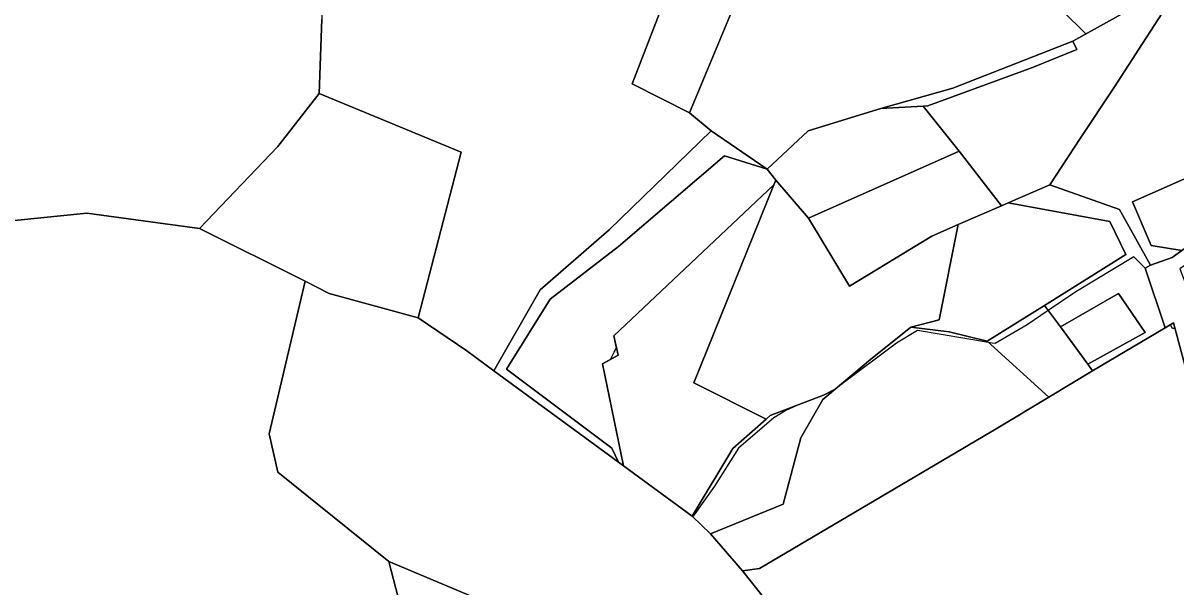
# Model space of a CAD drawing. Extents: x -477304 to -465429, y -1159113 to -1149210.
# Drawn here: x -473974.9 to -473482.7, y -1152741 to -1152500.3 of the extents above; entities that cross this region are included whole.
import ezdxf

# ---------------------------------------------------------------- set-up
doc = ezdxf.new("R2010")
doc.units = 0
for name, color, linetype in [('BPEJ_s', 7, 'Continuous'), ('orna_s', 7, 'Continuous'), ('PUPFL_s', 7, 'Continuous'), ('trav_porost_s', 7, 'Continuous')]:
    doc.layers.add(name, color=color, linetype=linetype)

msp = doc.modelspace()

# ---------------------------------------------------------------- linework, layer by layer
at = {"layer": 'BPEJ_s'}
for points in [[(-473476.76, -1152654.28), (-473483.04, -1152630.77), (-473484.1, -1152630.77), (-473485.03, -1152629.07), (-473487.28, -1152630.36), (-473495.81, -1152604.92), (-473500.71, -1152600.13), (-473525.38, -1152615.02), (-473537.17, -1152622.96), (-473546.24, -1152629.07), (-473559.85, -1152637.15), (-473561.1, -1152636.94), (-473562.76, -1152636.67), (-473593.03, -1152631.59), (-473601.98, -1152636.94), (-473626.24, -1152655.24), (-473626.71, -1152655.45), (-473628.16, -1152656.67), (-473633.13, -1152659.17), (-473644.56, -1152663.55), (-473649.22, -1152665.67), (-473654.33, -1152668.86), (-473669.43, -1152681.84), (-473679.65, -1152698.01), (-473688.84, -1152710.78), (-473689.05, -1152710.63), (-473689.18, -1152710.85), (-473718.59, -1152689.27), (-473727.46, -1152645.85), (-473724.12, -1152643.95), (-473722.46, -1152640.86), (-473721.48, -1152639.04), (-473722.67, -1152633.9), (-473654.38, -1152569.35), (-473653.5, -1152567.35), (-473657.15, -1152562.69), (-473639.72, -1152546.36), (-473608.7, -1152536.8), (-473577.88, -1152528.04), (-473526.75, -1152508.03), (-473521.12, -1152504.92), (-473531.13, -1152495.02)], [(-473562.76, -1152636.67), (-473593.03, -1152631.59), (-473601.98, -1152636.94), (-473626.24, -1152655.24), (-473626.71, -1152655.45), (-473628.16, -1152656.67), (-473633.13, -1152659.17), (-473644.56, -1152663.55), (-473649.22, -1152665.67), (-473654.33, -1152668.86), (-473669.43, -1152681.84), (-473679.65, -1152698.01), (-473688.84, -1152710.78), (-473689.05, -1152710.63), (-473689.18, -1152710.85), (-473718.59, -1152689.27), (-473727.46, -1152645.85), (-473724.12, -1152643.95), (-473722.46, -1152640.86), (-473721.48, -1152639.04), (-473722.67, -1152633.9), (-473654.38, -1152569.35), (-473653.5, -1152567.35), (-473657.15, -1152562.69), (-473639.72, -1152546.36), (-473608.7, -1152536.8), (-473577.88, -1152528.04), (-473526.75, -1152508.03), (-473521.12, -1152504.92), (-473531.13, -1152495.02)], [(-473476.76, -1152654.28), (-473483.04, -1152630.77), (-473484.1, -1152630.77), (-473485.03, -1152629.07), (-473487.28, -1152630.36), (-473495.81, -1152604.92), (-473500.71, -1152600.13), (-473525.38, -1152615.02), (-473537.17, -1152622.96), (-473546.24, -1152629.07), (-473559.85, -1152637.15), (-473561.1, -1152636.94), (-473562.76, -1152636.67)]]:
    msp.add_lwpolyline(points, dxfattribs=at)
at = {"layer": 'orna_s'}
for points in [[(-473557.08, -1152578.27), (-473575.65, -1152586.25), (-473586.89, -1152591.35), (-473622, -1152612.61), (-473639.6, -1152583.63), (-473575.28, -1152554.99)], [(-473653.5, -1152567.35), (-473639.6, -1152583.63), (-473622, -1152612.61), (-473586.89, -1152591.35), (-473575.65, -1152586.25), (-473583.77, -1152627.02), (-473595.83, -1152630.2), (-473613.01, -1152643.95), (-473628.16, -1152656.67), (-473633.13, -1152659.17), (-473655.85, -1152667.88), (-473657.56, -1152669.38), (-473688.52, -1152653.92), (-473654.38, -1152569.35)]]:
    msp.add_lwpolyline(points, close=True, dxfattribs=at)
at = {"layer": 'PUPFL_s'}
for points in [[(-473976.41, -1152455.16), (-473963.16, -1152456.4), (-473950.87, -1152450.23), (-473942.3, -1152439.47), (-473932.86, -1152416.1), (-473922.66, -1152400.41), (-473923.2, -1152425.74), (-473915.07, -1152427.65), (-473868.55, -1152413.19), (-473848.47, -1152425.35), (-473847.32, -1152498.6), (-473848.48, -1152530.32), (-473866.04, -1152553.01), (-473899.54, -1152588.03), (-473947.6, -1152581.42), (-473996.94, -1152586.42)], [(-473698.77, -1152484.6), (-473714.84, -1152526.18), (-473690.41, -1152538.66), (-473681.05, -1152546.32), (-473724.67, -1152588.61), (-473754.16, -1152614.17), (-473773.81, -1152648.75), (-473785.42, -1152640.23), (-473806.25, -1152626.1), (-473787.84, -1152555.42), (-473848.48, -1152530.32), (-473847.32, -1152498.6)], [(-474056.1, -1152742.95), (-474111, -1152688.5), (-474125.19, -1152680.91), (-474134.01, -1152679.42), (-474132.08, -1152671.04), (-474121.96, -1152675.55), (-474109.42, -1152682.96), (-474088.85, -1152698.92), (-474069.24, -1152704.07), (-474047.54, -1152708.26), (-474022.95, -1152710.68), (-474015.5, -1152682.01), (-474006.95, -1152649.13), (-473996.94, -1152586.42), (-473947.6, -1152581.42), (-473899.54, -1152588.03), (-473854.44, -1152610.53), (-473869.86, -1152675.74), (-473866.02, -1152692.05), (-473818.76, -1152730.12), (-473803.74, -1152787.82)], [(-473628.1, -1152783.99), (-473667.69, -1152734.2), (-473660.52, -1152733.12), (-473559.38, -1152673.57), (-473536.96, -1152659.97), (-473518.27, -1152648.83), (-473487.28, -1152630.36), (-473483.7, -1152628.31), (-473476.76, -1152654.28), (-473475.48, -1152656.66), (-473451.7, -1152691.05), (-473432.74, -1152688.04), (-473409.05, -1152679.91), (-473400.6, -1152697.63), (-473389.37, -1152710.56), (-473381.88, -1152721.04), (-473372.17, -1152745.88)], [(-473803.74, -1152787.82), (-473818.76, -1152730.12), (-473605.28, -1152819.93)]]:
    msp.add_lwpolyline(points, dxfattribs=at)
for points in [[(-473477.82, -1152479.16), (-473488.62, -1152496.01), (-473496.71, -1152491.44), (-473526.75, -1152508.03), (-473577.88, -1152528.04), (-473608.7, -1152536.8), (-473639.72, -1152546.36), (-473657.15, -1152562.69), (-473681.05, -1152546.32), (-473690.41, -1152538.66), (-473666.8, -1152482.18), (-473645.55, -1152432.53), (-473642.96, -1152426.05), (-473632.42, -1152441.84), (-473582.32, -1152475.35), (-473580.03, -1152471.76), (-473539.64, -1152493.49), (-473526.5, -1152493.37), (-473501.1, -1152479.64), (-473487.28, -1152477.33), (-473484.15, -1152473.88), (-473474.14, -1152463.69), (-473470.62, -1152465.48), (-473476.61, -1152476.87)], [(-473695.82, -1152472.05), (-473666.8, -1152482.18), (-473690.41, -1152538.66), (-473714.84, -1152526.18), (-473698.77, -1152484.6), (-473685.4, -1152485.13), (-473696.29, -1152474.23)], [(-473523.57, -1152549.64), (-473508.92, -1152527.53), (-473496.98, -1152509.02), (-473488.62, -1152496.01), (-473477.82, -1152479.16), (-473476.61, -1152476.87), (-473458.86, -1152487.58), (-473448.18, -1152501.18), (-473454.47, -1152513.64), (-473457.6, -1152534.31), (-473459.37, -1152558.07), (-473501.27, -1152576.63), (-473493.27, -1152595.32), (-473480.12, -1152597.44), (-473484.32, -1152600.33), (-473493.49, -1152603.72), (-473506.75, -1152579.86), (-473536.45, -1152569.37)], [(-473848.48, -1152530.32), (-473787.84, -1152555.42), (-473806.25, -1152626.1), (-473844.11, -1152615.69), (-473854.44, -1152610.53), (-473899.54, -1152588.03), (-473866.04, -1152553.01)], [(-473749.8, -1152618.17), (-473768.52, -1152648.09), (-473723.43, -1152681.72), (-473720.65, -1152687.75), (-473773.81, -1152648.75), (-473754.16, -1152614.17), (-473724.67, -1152588.61), (-473681.05, -1152546.32), (-473657.15, -1152562.69), (-473675.34, -1152556.92), (-473720.72, -1152595.67)], [(-473768.52, -1152648.09), (-473749.8, -1152618.17), (-473720.72, -1152595.67), (-473675.34, -1152556.92), (-473657.15, -1152562.69), (-473653.5, -1152567.35), (-473654.38, -1152569.35), (-473722.67, -1152633.9), (-473720.78, -1152642.06), (-473727.46, -1152645.85), (-473718.59, -1152689.27), (-473720.65, -1152687.75), (-473723.43, -1152681.72)], [(-473452.54, -1152577.58), (-473455.84, -1152580.71), (-473480.12, -1152597.44), (-473493.27, -1152595.32), (-473501.27, -1152576.63), (-473459.37, -1152558.07)], [(-473495.84, -1152632.44), (-473507.25, -1152615.71), (-473532.01, -1152630.02), (-473538.73, -1152620.82), (-473504.01, -1152599.17), (-473510.94, -1152585.07), (-473554.27, -1152577.06), (-473536.45, -1152569.37), (-473506.75, -1152579.86), (-473493.49, -1152603.72), (-473495.81, -1152604.92), (-473487.28, -1152630.36), (-473518.27, -1152648.83), (-473520.34, -1152645.99)], [(-473869.86, -1152675.74), (-473854.44, -1152610.53), (-473844.11, -1152615.69), (-473806.25, -1152626.1), (-473785.42, -1152640.23), (-473773.81, -1152648.75), (-473720.65, -1152687.75), (-473718.59, -1152689.27), (-473689.18, -1152710.85), (-473681.31, -1152718.42), (-473667.69, -1152734.2), (-473628.1, -1152783.99), (-473605.28, -1152819.93), (-473818.76, -1152730.12), (-473866.02, -1152692.05)], [(-473507.25, -1152615.71), (-473495.84, -1152632.44), (-473520.34, -1152645.99), (-473532.01, -1152630.02)], [(-473563.32, -1152636.16), (-473538.73, -1152620.82), (-473532.01, -1152630.02), (-473520.34, -1152645.99), (-473518.27, -1152648.83), (-473536.96, -1152659.97)], [(-473681.31, -1152718.42), (-473650.33, -1152705.65), (-473642.78, -1152677.38), (-473633.39, -1152661.06), (-473628.16, -1152656.67), (-473613.01, -1152643.95), (-473595.83, -1152630.2), (-473579.5, -1152632.07), (-473563.32, -1152636.16), (-473536.96, -1152659.97), (-473559.38, -1152673.57), (-473660.52, -1152733.12), (-473667.69, -1152734.2)], [(-473689.18, -1152710.85), (-473671.8, -1152681.9), (-473657.56, -1152669.38), (-473655.85, -1152667.88), (-473633.13, -1152659.17), (-473628.16, -1152656.67), (-473633.39, -1152661.06), (-473642.78, -1152677.38), (-473650.33, -1152705.65), (-473681.31, -1152718.42)]]:
    msp.add_lwpolyline(points, close=True, dxfattribs=at)
at = {"layer": 'trav_porost_s'}
for points in [[(-473523.57, -1152549.64), (-473536.45, -1152569.37), (-473554.27, -1152577.06), (-473557.08, -1152578.27), (-473575.28, -1152554.99), (-473590.53, -1152535.79), (-473588.62, -1152535.68), (-473543.87, -1152519.28), (-473525.01, -1152511.56), (-473526.75, -1152508.03), (-473496.71, -1152491.44), (-473488.62, -1152496.01), (-473496.98, -1152509.02), (-473508.92, -1152527.53)], [(-473590.53, -1152535.79), (-473608.7, -1152536.8), (-473577.88, -1152528.04), (-473526.75, -1152508.03), (-473525.01, -1152511.56), (-473543.87, -1152519.28), (-473588.62, -1152535.68)], [(-473657.15, -1152562.69), (-473639.72, -1152546.36), (-473608.7, -1152536.8), (-473590.53, -1152535.79), (-473575.28, -1152554.99), (-473639.6, -1152583.63), (-473653.5, -1152567.35)], [(-473657.56, -1152669.38), (-473671.8, -1152681.9), (-473689.18, -1152710.85), (-473718.59, -1152689.27), (-473727.46, -1152645.85), (-473720.78, -1152642.06), (-473722.67, -1152633.9), (-473654.38, -1152569.35), (-473688.52, -1152653.92)], [(-473554.27, -1152577.06), (-473510.94, -1152585.07), (-473504.01, -1152599.17), (-473538.73, -1152620.82), (-473563.32, -1152636.16), (-473579.5, -1152632.07), (-473595.83, -1152630.2), (-473583.77, -1152627.02), (-473575.65, -1152586.25), (-473557.08, -1152578.27)], [(-473481.04, -1152605.16), (-473471.84, -1152628.92), (-473471.39, -1152643.69), (-473470.25, -1152652.44), (-473476.76, -1152654.28), (-473483.7, -1152628.31), (-473487.28, -1152630.36), (-473495.81, -1152604.92), (-473493.49, -1152603.72), (-473484.32, -1152600.33), (-473480.12, -1152597.44), (-473455.84, -1152580.71), (-473452.54, -1152577.58), (-473448.54, -1152583.26)]]:
    msp.add_lwpolyline(points, close=True, dxfattribs=at)

doc.saveas('drawing.dxf')
